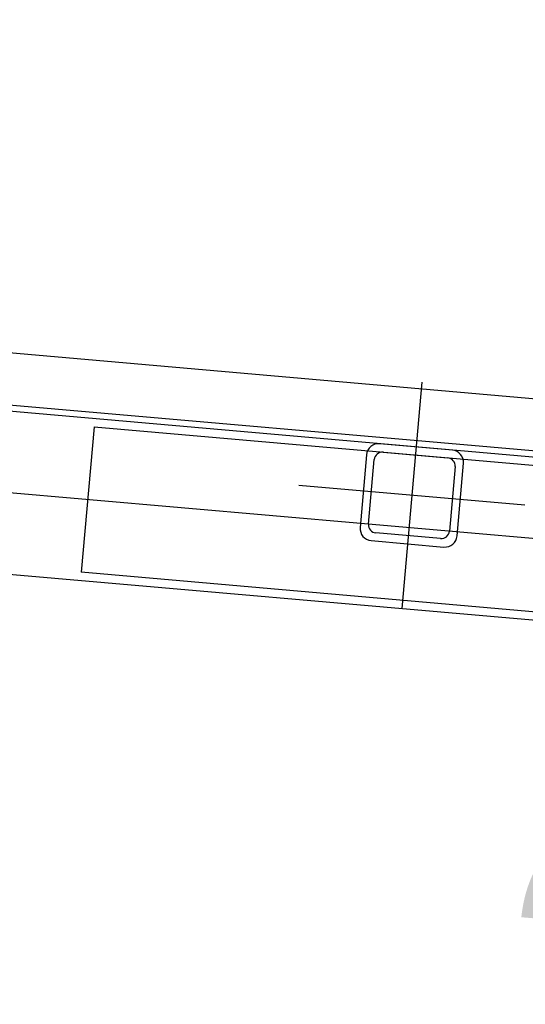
# Model space of a CAD drawing. Extents: x -805 to 3526, y -961 to 1039.
# Tile 385 of 473: x 1259.17 to 1259.481, y 39.599 to 40.206. Entities that reach past the tile are written whole.
import ezdxf

# ---------------------------------------------------------------- set-up
doc = ezdxf.new("R2010")
doc.units = 0
doc.linetypes.add('AM_DIN_F_W050x2', pattern=[3.125, 2.25, -0.875])
doc.layers.get('0').update_dxf_attribs({"color": 251})
for name, color, linetype in [('TTK-P-Aufzug', 251, 'Continuous'), ('TTK-P-Bahnsteig', 12, 'Continuous'), ('TTK-P-Verm', 251, 'Continuous')]:
    doc.layers.add(name, color=color, linetype=linetype)
doc.layers.add('TTK-P-Treppe unten', color=12, linetype='Continuous', lineweight=25)
doc.styles.add('AKG DIN 6776', font='AKG_DIN67.TTF')
doc.dimstyles.new('TTK', dxfattribs={"dimtxt": 2.5, "dimasz": 2.5, "dimexe": 3.5, "dimexo": 0.1, "dimgap": 1, "dimtad": 1, "dimzin": 0, "dimtxsty": 'AKG DIN 6776', "dimblk": 'OBLIQUE', "dimcen": -0.09, "dimdle": 3, "dimclrd": 256, "dimclre": 256, "dimclrt": 256, "dimadec": 3, "dimazin": 0, "dimtfac": 1, "dimtofl": 0, "dimtmove": 0, "dimatfit": 3, "dimldrblk": 'OBLIQUE', "dimfxl": 7, "dimfxlon": 1, "dimtolj": 1, "dimtzin": 0, "dimlwd": -1, "dimlwe": -1, "dimarcsym": 0})

# ---------------------------------------------------------------- blocks, each defined once
blk = doc.blocks.new('_OBLIQUE')
at = {"color": 0, "linetype": 'ByBlock'}
blk.add_line((-0.5, -0.5), (0.5, 0.5), dxfattribs=at)
blk = doc.blocks.new('*D675')
at = {"layer": 'DEFPOINTS', "color": 0}
for p in [(1259.49808, 39.36615), (1249.0811, 36.9374), (1259.49808, 36.39133)]:
    blk.add_point(p, dxfattribs=at)
at = {"layer": 'TTK-P-Treppe unten'}
for p, q in [((1249.0811, 38.66615), (1249.0811, 39.71615)), ((1259.49808, 38.66615), (1259.49808, 39.71615)), ((1248.7811, 39.36615), (1259.79808, 39.36615))]:
    blk.add_line(p, q, dxfattribs=at)
at = {"layer": 'TTK-P-Treppe unten', "xscale": 0.25, "yscale": 0.25, "zscale": 0.25, "rotation": 180}
blk.add_blockref('_OBLIQUE', (1249.0811, 39.36615), dxfattribs=at)
at = {"layer": 'TTK-P-Treppe unten', "xscale": 0.25, "yscale": 0.25, "zscale": 0.25}
blk.add_blockref('_OBLIQUE', (1259.49808, 39.36615), dxfattribs=at)
at = {"layer": 'TTK-P-Treppe unten', "insert": (1254.28959, 39.6099), "char_height": 0.25, "attachment_point": 5, "style": 'AKG DIN 6776'}
blk.add_mtext('\\A1;10,42', dxfattribs=at)
blk = doc.blocks.new('*D645')
at = {"layer": 'DEFPOINTS', "color": 0}
for p in [(1259.79808, 39.34555), (1259.49808, 36.0331), (1259.79808, 36.0331)]:
    blk.add_point(p, dxfattribs=at)
at = {"layer": 'TTK-P-Verm'}
for p, q in [((1259.49808, 38.64555), (1259.49808, 39.69555)), ((1259.79808, 38.64555), (1259.79808, 39.69555)), ((1259.19808, 39.34555), (1260.09808, 39.34555))]:
    blk.add_line(p, q, dxfattribs=at)
at = {"layer": 'TTK-P-Verm', "xscale": 0.25, "yscale": 0.25, "zscale": 0.25, "rotation": 180}
blk.add_blockref('_OBLIQUE', (1259.49808, 39.34555), dxfattribs=at)
at = {"layer": 'TTK-P-Verm', "xscale": 0.25, "yscale": 0.25, "zscale": 0.25}
blk.add_blockref('_OBLIQUE', (1259.79808, 39.34555), dxfattribs=at)
at = {"layer": 'TTK-P-Verm', "insert": (1259.64808, 39.58688), "char_height": 0.25, "attachment_point": 5, "style": 'AKG DIN 6776', "bg_fill": 3, "box_fill_scale": 1.1, "bg_fill_color": 256, "bg_fill_true_color": 13158600, "bg_fill_transparency": 0}
blk.add_mtext('\\A1;30', dxfattribs=at)

msp = doc.modelspace()

# ---------------------------------------------------------------- linework, layer by layer
at = {"layer": 'TTK-P-Aufzug', "color": 251}
for p, q in [((1258.07669, 40.09556), (1259.56209, 39.96546)), ((1259.56352, 39.92919), (1258.07452, 40.0596)), ((1258.07689, 40.06341), (1259.56167, 39.93337)), ((1259.5235, 39.93269), (1258.38036, 40.03271)), ((1259.43633, 39.94032), (1259.3915, 39.94424)), ((1259.38337, 39.93743), (1259.37945, 39.8926)), ((1259.39355, 39.93904), (1259.4334, 39.93556)), ((1259.38465, 39.89465), (1259.38814, 39.9345)), ((1259.43922, 39.88737), (1259.44315, 39.9322)), ((1259.43795, 39.93014), (1259.43446, 39.89029)), ((1258.80748, 39.89496), (1259.51478, 39.83308)), ((1259.42904, 39.88575), (1259.3892, 39.88923)), ((1259.38627, 39.88447), (1259.4311, 39.88055))]:
    msp.add_line(p, q, dxfattribs=at)
at = {"layer": 'TTK-P-Aufzug', "color": 251, "ltscale": 20}
for p, q in [((1259.57149, 39.8783), (1258.10454, 40.00665)), ((1259.4174, 39.98213), (1259.4052, 39.84266)), ((1259.4174, 39.98213), (1259.4052, 39.84266)), ((1259.48103, 39.9063), (1259.34157, 39.9185))]:
    msp.add_line(p, q, dxfattribs=at)
at = {"layer": 'TTK-P-Aufzug', "color": 251, "linetype": 'AM_DIN_F_W050x2', "ltscale": 0.25}
for p, q in [((1259.21545, 39.95463), (1259.2076, 39.86497)), ((1259.21545, 39.95463), (1259.52306, 39.92771)), ((1259.51522, 39.83806), (1259.2076, 39.86497))]:
    msp.add_line(p, q, dxfattribs=at)
at = {"layer": 'TTK-P-Aufzug', "color": 251}
for centre, radius, start, end in [((1259.39085, 39.93677), 0.0075, 85, 175), ((1259.39312, 39.93406), 0.005, 85, 175), ((1259.43567, 39.93285), 0.0075, 355, 85), ((1259.43297, 39.93058), 0.005, 355, 85), ((1259.38963, 39.89422), 0.005, 175, 265), ((1259.38692, 39.89194), 0.0075, 175, 265), ((1259.42948, 39.89073), 0.005, 265, 355), ((1259.43175, 39.88802), 0.0075, 265, 355)]:
    msp.add_arc(centre, radius, start, end, dxfattribs=at)

# ---------------------------------------------------------------- dimensions: what is measured, and where the dimension line sits
at = {"layer": 'TTK-P-Treppe unten', "color": 251}
dim = msp.add_linear_dim(base=(1259.49808, 39.36615), p1=(1249.0811, 36.9374), p2=(1259.49808, 36.39133), dimstyle='TTK', override={"dimscale": 0, "dimtmove": 0}, dxfattribs=at)
dim.commit()
dim.dimension.update_dxf_attribs({"geometry": '*D675', "text_midpoint": (1254.28959, 39.36615), "dimtype": 160})

# ---------------------------------------------------------------- next in the draw order: dimensions: what is measured, and where the dimension line sits
at = {"layer": 'TTK-P-Verm', "color": 251}
dim = msp.add_linear_dim(base=(1259.79808, 39.34555), p1=(1259.49808, 36.0331), p2=(1259.79808, 36.0331), dimstyle='TTK', override={"dimscale": 0, "dimdec": 0, "dimlfac": 100, "dimtmove": 2, "dimtfill": 1}, dxfattribs=at)
dim.commit()
dim.dimension.update_dxf_attribs({"geometry": '*D645', "text_midpoint": (1259.64808, 39.58688), "dimtype": 160})

# ---------------------------------------------------------------- next in the draw order: linework, layer by layer
at = {"layer": 'TTK-P-Bahnsteig', "color": 251}
msp.add_circle((473.78511, 39.13225), 1000, dxfattribs=at)

doc.saveas('drawing.dxf')
